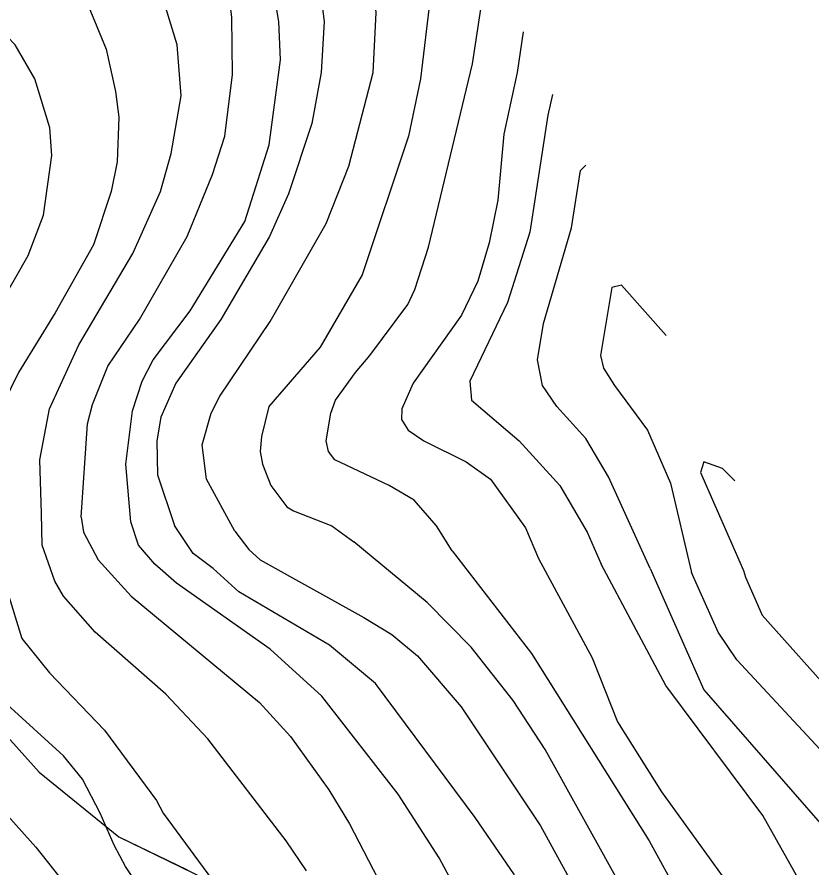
# Model space of a CAD drawing. Extents: x -510989 to -501240, y -1184665 to -1176089.
# Drawn here: x -501992.8 to -501619.3, y -1181809.7 to -1181410 of the extents above; entities that cross this region are included whole.
import ezdxf

# ---------------------------------------------------------------- set-up
doc = ezdxf.new("R2010")
doc.units = 0
for name, color, linetype in [('lesni_pozemek', 7, 'Continuous'), ('popis', 7, 'Continuous'), ('STAV_zaplavove_uzemi', 7, 'Continuous'), ('vrstevnice_01', 7, 'Continuous'), ('vrstevnice_02', 7, 'Continuous')]:
    doc.layers.add(name, color=color, linetype=linetype)

msp = doc.modelspace()

# ---------------------------------------------------------------- linework, layer by layer
at = {"layer": 'lesni_pozemek'}
msp.add_lwpolyline([(-501998.53, -1181746.76), (-501982.42, -1181764.77), (-501944.97, -1181795.03), (-501880.83, -1181826.26), (-501858.55, -1181838.68), (-501844.96, -1181879.01), (-501847.95, -1181907.31), (-501848.69, -1181934.56), (-501854.52, -1181978.7), (-501867.23, -1181995.21), (-501870.89, -1182044.77), (-502034.46, -1181959.71), (-502025.19, -1181911.54), (-502007.67, -1181791.89), (-501999.61, -1181757.83)], close=True, dxfattribs=at)
at = {"layer": 'popis'}
msp.add_lwpolyline([(-502090.28, -1181391.79), (-502070.73, -1181416.35), (-502064.94, -1181423.2), (-502035.99, -1181450.29), (-502018.84, -1181466.99), (-502022.19, -1181512.24), (-502066.44, -1181594.47), (-502072.43, -1181626.21), (-502065.34, -1181645.78), (-502032.7, -1181696.35), (-502000.05, -1181746.92), (-501998.53, -1181746.76), (-501982.42, -1181764.77), (-501944.97, -1181795.03), (-501912.9, -1181810.65)], dxfattribs=at)
at = {"layer": 'STAV_zaplavove_uzemi'}
msp.add_spline([(-502765.18, -1180820.83), (-502819.12, -1180854.68), (-502855.09, -1180856.79), (-502878.36, -1180851.5), (-502911.15, -1180848.33), (-502954.52, -1180870.54), (-502984.14, -1180869.48), (-503005.29, -1180861.02), (-503048.66, -1180872.66), (-503074.04, -1180895.93), (-503100.49, -1180910.74), (-503124.82, -1180934.01), (-503148.09, -1180961.51), (-503167.13, -1180991.13), (-503214.18, -1181039.04), (-503223.14, -1181058.24), (-503224.42, -1181086.39), (-503233.38, -1181129.91), (-503224.42, -1181152.95), (-503210.34, -1181174.71), (-503189.86, -1181187.51), (-503177.06, -1181216.94), (-503187.3, -1181265.58), (-503182.09, -1181326.92), (-503202.22, -1181367.18), (-503223.9, -1181396.6), (-503227, -1181422.93), (-503244.04, -1181475.59), (-503248.68, -1181509.66), (-503278.16, -1181558.16), (-503308.83, -1181601.52), (-503351.14, -1181645.95), (-503365.95, -1181659.7), (-503395.57, -1181685.09), (-503411.43, -1181722.11), (-503422.01, -1181739.03), (-503437.88, -1181747.49), (-503460.09, -1181743.26), (-503481.25, -1181748.55), (-503492.88, -1181761.25), (-503472.79, -1181803.56), (-503443.17, -1181840.58), (-503413.55, -1181857.5), (-503278.84, -1181941.97), (-503242.23, -1181977.17), (-503180.29, -1182027.85), (-503125.38, -1182098.25), (-503088.78, -1182167.23), (-503075.54, -1182217), (-503114.26, -1182162.8), (-503152.97, -1182091.56), (-503197.89, -1182048.2), (-503210.28, -1182032.71), (-503231.96, -1182021.87), (-503259.83, -1182017.22), (-503266.03, -1182021.87), (-503224.21, -1182048.2), (-503199.43, -1182076.07), (-503157.62, -1182114.79), (-503135.94, -1182159.7), (-503118.9, -1182207.71), (-503111.16, -1182251.07), (-503108.24, -1182409.43), (-503115.92, -1182478.55), (-503128.72, -1182603.98), (-503131.28, -1182696.13), (-503104.4, -1182780.6), (-503071.45, -1182869.91), (-503052.71, -1182886.94), (-502977.76, -1182944.86), (-502838.07, -1183047.07), (-502664.31, -1183174.84), (-502563.8, -1183270.24), (-502485.44, -1183353.71), (-502446.26, -1183432.07), (-502383.48, -1183571.46), (-502315.46, -1183658.04), (-502253.62, -1183724), (-502158.8, -1183808.51), (-502045.43, -1183923.94), (-501930, -1184016.7), (-501793.89, -1184089.91), (-501746.5, -1184127.32), (-501709.09, -1184197.15)], degree=3, dxfattribs=at)
at = {"layer": 'vrstevnice_01'}
for points in [[(-501962.68, -1181644.94), (-501959.69, -1181601), (-501957.31, -1181592), (-501950.19, -1181574), (-501935.19, -1181552), (-501912.91, -1181513), (-501901, -1181484), (-501895.19, -1181466), (-501891.5, -1181437), (-501891.81, -1181410), (-501896.19, -1181376), (-501903.69, -1181355), (-501918.81, -1181320), (-501940.91, -1181280), (-501943, -1181273), (-501943.69, -1181264), (-501939, -1181248), (-501928.31, -1181234), (-501908.31, -1181216), (-501897.31, -1181202), (-501890.59, -1181190), (-501882.09, -1181169), (-501878.05, -1181156.07)], [(-501842.48, -1181231.48), (-501855, -1181258), (-501859.91, -1181284), (-501859.41, -1181307), (-501855.41, -1181359), (-501848.5, -1181412), (-501849.91, -1181436), (-501854.31, -1181460), (-501865.19, -1181493), (-501874.09, -1181513), (-501897.09, -1181552), (-501918.19, -1181582), (-501925.19, -1181598), (-501927.09, -1181609), (-501926.81, -1181625), (-501918.84, -1181648.9)], [(-501805.4, -1181310.11), (-501805.81, -1181316), (-501799.69, -1181369), (-501798.69, -1181401), (-501803.19, -1181439), (-501808.81, -1181466), (-501830.59, -1181531), (-501850.31, -1181565), (-501874.41, -1181593), (-501877.91, -1181607), (-501878.5, -1181614), (-501877.5, -1181620), (-501873.59, -1181630), (-501866.09, -1181640), (-501862.81, -1181642), (-501844.81, -1181649), (-501834.56, -1181656.52)], [(-501961.59, -1181399), (-501950.91, -1181425), (-501946.5, -1181445), (-501945, -1181457), (-501945.81, -1181478), (-501948.5, -1181492), (-501956.91, -1181517), (-501974.81, -1181549), (-501992.09, -1181577), (-501999, -1181591), (-502002.09, -1181603), (-502004.09, -1181625), (-502002.86, -1181641.3)], [(-501755.04, -1181416.91), (-501757.81, -1181436), (-501764, -1181465), (-501766.81, -1181496), (-501771, -1181516), (-501776.19, -1181534), (-501783.91, -1181550), (-501806.69, -1181582), (-501811.91, -1181594), (-501812.09, -1181599), (-501809, -1181604), (-501801.59, -1181609), (-501781.81, -1181619), (-501770.31, -1181627), (-501753.91, -1181650), (-501747.74, -1181664.37)], [(-501695.36, -1181669.11), (-501714.81, -1181626), (-501725.5, -1181608), (-501739.09, -1181593), (-501745.91, -1181583), (-501748.19, -1181571), (-501745.41, -1181554), (-501732.19, -1181509), (-501728, -1181482), (-501725.48, -1181479.59)], [(-501655.57, -1181627.84), (-501661.31, -1181622), (-501670.09, -1181619), (-501671.69, -1181624), (-501651.41, -1181670), (-501650.52, -1181673.17)], [(-502055.96, -1181636.5), (-502052.91, -1181666), (-502048.19, -1181691), (-502037.81, -1181727), (-502025.19, -1181751), (-502017.09, -1181763), (-501984, -1181800), (-501957.81, -1181833)], [(-502002.86, -1181641.3), (-501997.31, -1181680), (-501990.5, -1181702), (-501977.5, -1181718), (-501951.69, -1181745), (-501927.19, -1181778), (-501924.19, -1181784), (-501886.5, -1181835), (-501878.41, -1181849), (-501872.81, -1181863), (-501870.5, -1181872), (-501869.31, -1181885), (-501871.5, -1181900), (-501877.5, -1181915), (-501918.69, -1181991), (-501926.59, -1182017), (-501927.59, -1182030), (-501923.31, -1182044), (-501916.41, -1182058), (-501902.09, -1182075), (-501850.5, -1182127), (-501819.91, -1182164), (-501794.69, -1182199), (-501783, -1182224)], [(-501962.68, -1181644.94), (-501961.5, -1181652), (-501954.69, -1181665), (-501939.09, -1181682), (-501878.81, -1181732), (-501864.31, -1181748), (-501846.31, -1181773), (-501836.59, -1181789), (-501803.41, -1181853)], [(-501759.09, -1181813), (-501777.5, -1181786), (-501824.31, -1181723), (-501845.91, -1181705), (-501888.5, -1181680), (-501900.69, -1181669), (-501910.09, -1181662), (-501918.84, -1181648.9)], [(-501609, -1182185), (-501642.91, -1182160), (-501712.59, -1182121), (-501744.09, -1182100), (-501756.59, -1182090), (-501762.69, -1182081), (-501765.19, -1182072), (-501764.41, -1182066), (-501757.19, -1182052), (-501751.5, -1182046), (-501727.31, -1182026), (-501689.09, -1182000), (-501676.09, -1181989), (-501670.41, -1181982), (-501661.31, -1181963), (-501660.59, -1181945), (-501662.69, -1181928), (-501667, -1181909), (-501688.5, -1181855), (-501744.59, -1181754), (-501759.59, -1181731), (-501779.41, -1181706), (-501800, -1181685), (-501834.56, -1181656.52)], [(-501747.74, -1181664.37), (-501722.5, -1181711), (-501710.69, -1181741), (-501689.91, -1181774), (-501657.41, -1181819), (-501642, -1181844), (-501635.31, -1181858), (-501619.31, -1181886), (-501595.91, -1181940)], [(-501695.36, -1181669.11), (-501670.09, -1181726), (-501614.31, -1181790)], [(-501650.52, -1181673.17), (-501642.69, -1181691), (-501607.05, -1181730.73)]]:
    msp.add_lwpolyline(points, dxfattribs=at)
at = {"layer": 'vrstevnice_02'}
for points in [[(-501981.33, -1181643.25), (-501982.09, -1181618), (-501977.59, -1181594), (-501963.81, -1181564), (-501938.31, -1181521), (-501925.31, -1181492), (-501920.41, -1181474), (-501915.69, -1181447), (-501917.5, -1181423), (-501928.81, -1181386), (-501944.59, -1181359), (-501987.41, -1181298), (-501992.19, -1181263), (-501989.41, -1181242), (-501985, -1181231), (-501973.31, -1181216), (-501948.59, -1181200), (-501937.91, -1181191), (-501926.91, -1181179), (-501923.59, -1181173), (-501918.59, -1181159), (-501908.81, -1181117), (-501903.19, -1181102.76)], [(-501939.39, -1181647.04), (-501941.59, -1181620), (-501938.5, -1181595), (-501934, -1181581), (-501928.81, -1181571), (-501911.41, -1181548), (-501885.81, -1181506), (-501874.31, -1181470), (-501869, -1181430), (-501869.81, -1181412), (-501877.19, -1181369), (-501897.5, -1181299), (-501899.19, -1181283), (-501898.41, -1181274), (-501894, -1181262), (-501879.5, -1181242), (-501859.41, -1181208), (-501856.24, -1181202.32)], [(-501890.48, -1181651.47), (-501903.69, -1181627), (-501905.81, -1181611), (-501901.59, -1181596), (-501897.5, -1181588), (-501873.81, -1181553), (-501847.59, -1181507), (-501836.81, -1181480), (-501825.5, -1181436), (-501824, -1181408), (-501833.19, -1181304), (-501832.59, -1181286), (-501828.59, -1181271), (-501826.14, -1181266.15)], [(-501788.38, -1181660.7), (-501795.69, -1181649), (-501806.19, -1181637), (-501817.91, -1181630), (-501843.5, -1181618), (-501846.5, -1181614), (-501847.59, -1181609), (-501845.41, -1181596), (-501843.09, -1181590), (-501833.81, -1181577), (-501827, -1181569), (-501809.09, -1181545), (-501805.91, -1181538), (-501799.5, -1181518), (-501778.81, -1181432), (-501774, -1181401), (-501773.84, -1181377.05)], [(-502023.92, -1181639.4), (-502024.09, -1181615), (-502022.5, -1181599), (-502017.09, -1181578), (-502012.81, -1181566), (-501987.5, -1181522), (-501980.31, -1181503), (-501976.41, -1181475), (-501977.41, -1181462), (-501984.5, -1181439), (-501993.59, -1181423), (-502008.19, -1181408)], [(-501741.17, -1181446.32), (-501743.41, -1181456), (-501751.91, -1181511), (-501762.31, -1181544), (-501780, -1181581), (-501779.31, -1181590), (-501756.81, -1181609), (-501737.69, -1181630), (-501724.91, -1181652), (-501718.29, -1181667.04)], [(-501687.73, -1181559.63), (-501708.69, -1181536), (-501713.31, -1181537), (-501718.69, -1181569), (-501717.19, -1181575), (-501712.09, -1181583), (-501696.5, -1181604), (-501685.69, -1181629), (-501675.84, -1181670.88)], [(-501929.81, -1181827), (-501941.81, -1181809), (-501947.09, -1181799), (-501953.69, -1181784), (-501962.09, -1181768), (-501971, -1181757), (-501997.41, -1181733), (-502009.81, -1181720), (-502016.19, -1181711), (-502025.5, -1181689), (-502028.5, -1181673), (-502023.92, -1181639.4)], [(-501856.81, -1181811), (-501866.31, -1181797), (-501903.19, -1181749), (-501922.81, -1181728), (-501956.09, -1181699), (-501971, -1181682), (-501975, -1181675), (-501981, -1181658), (-501981.33, -1181643.25)], [(-501763.91, -1181862), (-501794.5, -1181805), (-501813.69, -1181775), (-501849.5, -1181729), (-501873.81, -1181707), (-501917.81, -1181676), (-501928.09, -1181667), (-501935.69, -1181658), (-501939.39, -1181647.04)], [(-501890.48, -1181651.47), (-501883.94, -1181660.17), (-501878.53, -1181664.91), (-501829.81, -1181692), (-501816.69, -1181700), (-501804.59, -1181710), (-501784.09, -1181734), (-501746.81, -1181790), (-501706.69, -1181863)], [(-501788.38, -1181660.7), (-501751, -1181709), (-501695.69, -1181797), (-501667.19, -1181849), (-501655.31, -1181875), (-501639.41, -1181917), (-501636.31, -1181929), (-501631.81, -1181941), (-501627.69, -1181958), (-501628.5, -1181979), (-501630.19, -1181985), (-501638.59, -1181999), (-501649.59, -1182007), (-501674.31, -1182019), (-501698.19, -1182033), (-501730.31, -1182059), (-501736.81, -1182070), (-501738.31, -1182079), (-501732.59, -1182087), (-501725, -1182093), (-501710.5, -1182102), (-501678.31, -1182119), (-501628.41, -1182142), (-501590.81, -1182163)], [(-501581.81, -1181893), (-501642.41, -1181785), (-501687.91, -1181724), (-501718.29, -1181667.04)], [(-501570.86, -1181807.47), (-501581.81, -1181792), (-501597, -1181774), (-501654.59, -1181712), (-501663.41, -1181699), (-501675.84, -1181670.88)]]:
    msp.add_lwpolyline(points, dxfattribs=at)

doc.saveas('drawing.dxf')
